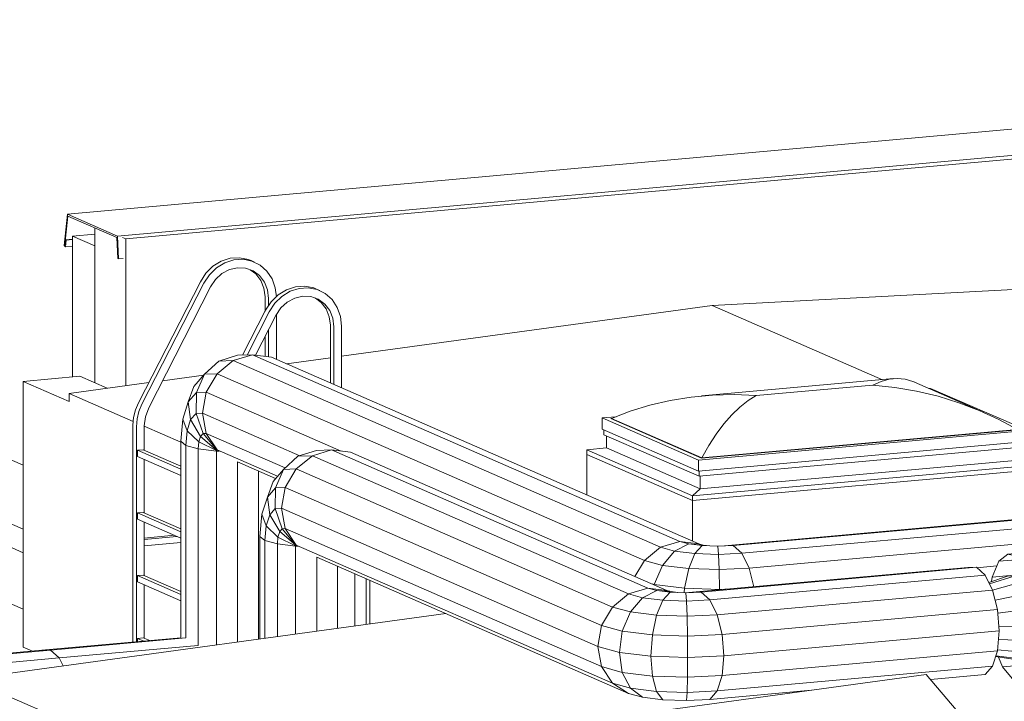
# Model space of a CAD drawing. Header units: millimetres. Extents: x -2180 to 91692, y -6418 to 21859.
# Tile 356 of 482: x 66952 to 71568, y 8086 to 11282. Entities that reach past the tile are written whole.
import ezdxf

# ---------------------------------------------------------------- set-up
doc = ezdxf.new("R2010")
doc.units = ezdxf.units.MM
for name, color, linetype, lineweight in [('Duct Fittings-1', 7, 'Continuous', 9), ('Generic Models', 7, 'Continuous', 9), ('IfcCovering_INSULATION-1', 7, 'Continuous', 9), ('Roofs-2', 7, 'Continuous', 9), ('Walls', 7, 'Continuous', 9), ('Windows', 7, 'Continuous', 9)]:
    doc.layers.add(name, color=color, linetype=linetype, lineweight=lineweight)

# ---------------------------------------------------------------- blocks, each defined once
blk = doc.blocks.new('Generic Models 3 - Generic Models 3-1031344-3D-kunsti lähteülesanne')
at = {"layer": 'Generic Models'}
for p, q in [((8900.7, 10369.6), (19020.3, 11281.6)), ((18310.7, 11094.1), (9135.1, 10267.2)), ((8900.7, 10369.6), (8884.5, 10222.5)), ((8887.4, 10227.2), (8902.1, 10360.7)), ((9135.1, 10267.2), (8900.7, 10369.6)), ((8902.1, 10360.7), (9132.4, 10260.1)), ((8892, 10249), (8889.5, 10226.3)), ((8890.5, 10216.3), (8894, 10248.1)), ((8892, 10249), (8924.7, 10251.9)), ((8894, 10248.1), (8892, 10249)), ((8894, 10248.1), (8924.7, 10250.8)), ((9132.4, 10260.1), (9135.9, 10161.9)), ((9139, 10160.6), (9135.1, 10267.2)), ((8884.5, 10222.5), (8890.5, 10216.3)), ((8887.4, 10227.2), (8889.7, 10227.4)), ((8889.5, 10226.3), (8887.4, 10227.2)), ((8890.5, 10216.3), (8924.7, 10219.4)), ((9135.9, 10161.9), (9139, 10160.6)), ((9139, 10160.6), (9161.3, 10162.6)), ((7234.9, 9829.6), (8693.1, 9192.7)), ((8693.1, 8892.1), (7026, 9620.2)), ((7017.5, 9514.5), (8693.1, 8782.6))]:
    blk.add_line(p, q, dxfattribs=at)
blk = doc.blocks.new('SMA_katuseluuk 1_ kuppel - LU-01 - 1200 x 1800-1288867-3D-kunsti lähteülesanne')
at = {"layer": 'Windows'}
for p, q in [((12772.2, 9598.7), (11872.6, 9517.6)), ((12675.8, 9568.6), (12129.5, 9519.4)), ((12129.5, 9519.4), (12675.8, 9568.6)), ((13196.2, 9440.6), (12871.1, 9582.6)), ((12939.8, 9552.4), (12947.1, 9553.1)), ((12947.1, 9553.1), (13398.8, 9355.8)), ((11406.6, 9414.3), (11472.5, 9420.2)), ((11406.6, 9414.3), (11406.6, 9362.3)), ((11858.2, 9217), (11406.6, 9414.3)), ((11447.7, 9411.2), (11451.6, 9411.6)), ((11447.7, 9411.2), (11873.6, 9225.2)), ((11875.1, 9227), (11451.6, 9411.9)), ((11451.6, 9411.6), (11451.6, 9409.5)), ((11406.6, 9362.3), (11858.2, 9165.1)), ((11414.6, 9358.9), (11414.6, 9335.8)), ((11414.6, 9335.8), (11861.2, 9140.7)), ((11427.8, 9330), (11427.8, 9273.8)), ((13398.8, 9355.8), (11858.2, 9217)), ((11873.6, 9225.2), (13357.7, 9358.9)), ((13353.7, 9360.2), (11875.1, 9227)), ((13357.7, 9358.9), (13349.9, 9362.3)), ((13353.7, 9358.5), (13353.7, 9360.2)), ((13398.8, 9303.9), (13398.8, 9355.8)), ((11858.2, 9165.1), (13398.8, 9303.9)), ((11861.2, 9140.7), (13390.8, 9278.5)), ((13390.8, 9278.5), (13390.8, 9303.2)), ((11335.1, 9265.2), (11427.8, 9273.8)), ((11335.1, 9243.7), (11335.1, 9265.2)), ((11831.4, 9048.5), (11335.1, 9265.2)), ((11335.1, 9243.7), (11831.4, 9026.9)), ((11335.1, 9053.7), (11335.1, 9243.7)), ((11831.4, 9026.9), (11335.1, 9243.7)), ((11866.2, 9082.3), (11427.8, 9273.8)), ((13377.6, 9218.5), (13377.6, 9277.3)), ((13377.6, 9236.6), (13470.3, 9196.2)), ((13470.3, 9196.2), (11831.4, 9048.5)), ((11858.2, 9165.1), (11858.2, 9217)), ((13377.6, 9218.5), (11866.2, 9082.3)), ((11875.1, 9225.3), (11875.1, 9227)), ((13470.3, 9196.2), (13377.6, 9218.5)), ((13470.3, 9174.6), (13470.3, 9196.2)), ((11831.4, 9026.9), (13470.3, 9174.6)), ((13470.3, 9174.6), (11831.4, 9026.9)), ((11861.2, 9140.7), (11861.2, 9165.3)), ((11866.2, 9082.3), (11866.2, 9141.1)), ((13470.3, 8949.5), (13470.3, 9174.6)), ((11831.4, 9048.5), (11866.2, 9082.3)), ((11831.4, 9026.9), (11831.4, 9048.5)), ((11831.4, 8836.9), (11831.4, 9026.9))]:
    blk.add_line(p, q, dxfattribs=at)
for points in [[(12873.4, 9581.6, 0), (12863.3, 9585.9, 0), (12827.5, 9596.1, 0), (12790.6, 9599.5, 0), (12752.8, 9596.1, 0), (12714.5, 9585.7, 0), (12675.8, 9568.6, 0)], [(13353.7, 9360.2, 0), (13266.7, 9407.6, 0), (13175.3, 9449.6, 0), (13080, 9485.9, 0), (12981.7, 9516.1, 0), (12881, 9540.1, 0), (12778.8, 9557.6, 0), (12675.8, 9568.6, 0)], [(12129.5, 9519.4, 0), (12026.6, 9523.7, 0), (11924.4, 9521.4, 0), (11823.7, 9512.4, 0), (11725.4, 9496.8, 0), (11630.1, 9474.8, 0), (11538.6, 9446.4, 0), (11451.6, 9411.9, 0)], [(11875.1, 9227, 0), (11907.8, 9285.2, 0), (11942.1, 9338.5, 0), (11977.9, 9386.5, 0), (12014.8, 9429, 0), (12052.5, 9465.4, 0), (12090.9, 9495.6, 0), (12129.5, 9519.4, 0)]]:
    blk.add_polyline3d(points, dxfattribs=at)
blk = doc.blocks.new('katuseredel3 - katuseredel-1352128-3D-kunsti lähteülesanne')
at = {"layer": 'Generic Models'}
for p, q in [((9777.7, 10145.2), (9761.1, 10152.4)), ((9233.3, 9485.8), (9523.4, 10053)), ((9539.9, 10045.7), (9249.8, 9478.6)), ((9281.3, 9461.9), (9571.5, 10029)), ((10083.7, 10011.5), (10067.2, 10018.8)), ((9826.8, 9914.1), (9826.8, 9982.3)), ((9843.3, 9975.1), (9843.3, 9940.5)), ((9721.7, 9708.7), (9829.4, 9919.3)), ((9846, 9912.1), (9742.3, 9709.4)), ((9782, 9708.5), (9877.5, 9895.3)), ((9879.7, 9689.4), (9879.7, 9898.6)), ((10132.8, 9578.8), (10132.8, 9848.6)), ((10149.4, 9841.4), (10149.4, 9571.6)), ((10185.8, 9555.7), (10185.8, 9844.7)), ((9826.8, 9703), (9826.8, 9796.1)), ((9843.3, 9828.4), (9843.3, 9700.9)), ((9207.6, 9380.6), (9207.6, 8363.2)), ((9224.2, 8364.7), (9224.2, 9373.4)), ((9260.6, 9376.7), (9260.6, 9263.5)), ((9228.7, 9263), (9256.1, 9265.5)), ((9228.7, 9263), (9228.7, 9233.6)), ((9432, 9174.2), (9228.7, 9263)), ((9228.7, 9233.6), (9432, 9144.8)), ((9256.1, 9265.5), (9432, 9188.6)), ((9260.6, 9219.7), (9260.6, 8969.4)), ((9228.7, 8969), (9256.1, 8971.4)), ((9228.7, 8969), (9228.7, 8939.6)), ((9432, 8880.2), (9228.7, 8969)), ((9256.1, 8971.4), (9432, 8894.6)), ((9228.7, 8939.6), (9432, 8850.8)), ((9260.6, 8925.6), (9260.6, 8675.4)), ((9260.6, 8851.4), (9401.5, 8864.1)), ((9413.9, 8858.7), (9260.6, 8844.8)), ((9260.6, 8815.4), (9432, 8830.9)), ((9228.7, 8674.9), (9256.1, 8677.4)), ((9228.7, 8674.9), (9228.7, 8645.5)), ((9432, 8586.1), (9228.7, 8674.9)), ((9228.7, 8645.5), (9432, 8556.7)), ((9256.1, 8677.4), (9432, 8600.5)), ((9260.6, 8631.6), (9260.6, 8381.4)), ((9228.7, 8380.9), (9256.1, 8383.3)), ((9228.7, 8380.9), (9228.7, 8365.1)), ((9258.6, 8367.8), (9228.7, 8380.9)), ((9256.1, 8383.3), (9285.9, 8370.3))]:
    blk.add_line(p, q, dxfattribs=at)
for points in [[(9523.4, 10053, 0), (9549.3, 10092.6, 0), (9582.6, 10125.2, 0), (9621.5, 10149, 0), (9663.8, 10162.7, 0), (9707, 10165.5, 0), (9748.8, 10157.2, 0), (9767.8, 10149.4, 0)], [(9879.7, 9982.5, 0), (9874.6, 10024.1, 0), (9859.5, 10066.3, 0), (9835.3, 10102.7, 0), (9803.3, 10131.1, 0), (9765.3, 10150, 0), (9723.6, 10158.3, 0), (9680.3, 10155.5, 0), (9638.1, 10141.8, 0), (9599.2, 10118, 0), (9565.8, 10085.3, 0), (9539.9, 10045.7, 0)], [(9571.5, 10029, 0), (9594.6, 10063.5, 0), (9624.8, 10091.2, 0), (9659.9, 10110, 0), (9697.6, 10118.7, 0), (9735.3, 10116.8, 0), (9770.5, 10104.3, 0), (9800.6, 10082.1, 0), (9823.8, 10051.7, 0), (9838.3, 10015.2, 0), (9843.3, 9975.1, 0)], [(9826.8, 9982.3, 0), (9821.8, 10022.4, 0), (9807.3, 10058.9, 0), (9784.1, 10089.3, 0), (9757.7, 10109.4, 0)], [(9829.4, 9919.3, 0), (9855.3, 9958.9, 0), (9888.7, 9991.5, 0), (9927.6, 10015.4, 0), (9969.8, 10029.1, 0), (10013, 10031.8, 0), (10054.8, 10023.6, 0), (10073.8, 10015.7, 0)], [(10185.8, 9844.7, 0), (10180.6, 9890.4, 0), (10165.5, 9932.7, 0), (10141.3, 9969, 0), (10109.3, 9997.5, 0), (10071.4, 10016.3, 0), (10029.6, 10024.6, 0), (9986.4, 10021.8, 0), (9944.1, 10008.1, 0), (9905.2, 9984.3, 0), (9871.9, 9951.7, 0), (9846, 9912.1, 0)], [(9877.5, 9895.3, 0), (9900.7, 9929.9, 0), (9930.8, 9957.5, 0), (9966, 9976.3, 0), (10003.7, 9985.1, 0), (10041.4, 9983.1, 0), (10076.5, 9970.6, 0), (10106.7, 9948.4, 0), (10129.8, 9918, 0), (10144.4, 9881.5, 0), (10149.4, 9841.4, 0)], [(10132.8, 9848.6, 0), (10127.8, 9888.8, 0), (10113.3, 9925.3, 0), (10090.1, 9955.7, 0), (10063.8, 9975.8, 0)], [(9207.6, 9380.6, 0), (9210.6, 9416.6, 0), (9219.2, 9452.1, 0), (9233.3, 9485.8, 0)], [(9249.8, 9478.6, 0), (9235.7, 9444.8, 0), (9227.1, 9409.4, 0), (9224.2, 9373.4, 0)], [(9260.6, 9376.7, 0), (9265.9, 9420.3, 0), (9281.3, 9461.9, 0)]]:
    blk.add_polyline3d(points, dxfattribs=at)
blk = doc.blocks.new('paneel - paneel-V241-3D-kunsti lähteülesanne')
at = {"layer": 'Generic Models'}
for p, q in [((12925.9, 8211.3), (11727, 8047)), ((12925.9, 8211.3), (13327.6, 7740.5)), ((12128.8, 7576.1), (11727, 8047)), ((12128.8, 7576.1), (13327.6, 7740.5)), ((13327.6, 7740.5), (13322.2, 7688.3)), ((12123.3, 7523.9), (13322.2, 7688.3)), ((13149.4, 7664.6), (13255.1, 7618.4)), ((13233.6, 7646.9), (13182.8, 7669.1)), ((13232.5, 7676), (13233.6, 7646.9)), ((13255.1, 7618.4), (13252.7, 7678.7)), ((13320, 7688), (13322.4, 7627.6)), ((13255.1, 7618.4), (13322.4, 7627.6)), ((12123.3, 7523.9), (12128.8, 7576.1)), ((12188.6, 7532.8), (12191.1, 7472.5)), ((12123.6, 7463.2), (12121.1, 7523.6)), ((12123.6, 7463.2), (12191.1, 7472.5))]:
    blk.add_line(p, q, dxfattribs=at)
blk = doc.blocks.new('Family - 1415-2248127-3D-kunsti lähteülesanne')
at = {"layer": 'Generic Models'}
for p, q in [((9610.2, 9680.7), (9696.9, 9707.9)), ((9767.5, 9710.3), (9677.8, 9683)), ((9696.9, 9707.9), (9767.5, 9710.3)), ((9857.2, 9699.2), (9767.5, 9710.3)), ((9610.2, 9680.7), (9543, 9619.4)), ((9601.7, 9621.4), (9677.8, 9683)), ((9493.2, 9562.3), (9543, 9619.4)), ((9601.7, 9621.4), (9550.9, 9535)), ((9493.2, 9562.3), (9466.8, 9489.2)), ((9550.9, 9535), (9533.1, 9436.8)), ((9441.1, 9409), (9466.8, 9489.2)), ((9550.9, 9341.8), (9533.1, 9436.8)), ((9432, 9305.1), (9441.1, 9409)), ((9601.7, 9264.5), (9550.9, 9341.8)), ((9454.9, 9285.7), (9432, 9305.1)), ((9454.9, 9285.7), (9513.5, 9269.5)), ((9598.9, 9259), (9513.5, 9269.5)), ((9598.9, 9259), (9599.1, 9261.5)), ((9599.1, 9261.5), (9599.7, 9263.4)), ((9599.7, 9263.4), (9600.7, 9264.5)), ((9601.7, 9264.5), (9600.7, 9264.5))]:
    blk.add_line(p, q, dxfattribs=at)
at = {"layer": 'IfcCovering_INSULATION-1'}
for p, q in [((9610.2, 9680.7), (9677.8, 9683)), ((9543, 9619.4), (9505.4, 9533.4)), ((9543, 9619.4), (9601.7, 9621.4)), ((9466.8, 9489.2), (9505.4, 9533.4)), ((9505.4, 9533.4), (9503.2, 9435.8)), ((9550.9, 9535), (9505.4, 9533.4)), ((9466.8, 9489.2), (9477.8, 9406.7)), ((9477.8, 9406.7), (9503.2, 9435.8)), ((9503.2, 9435.8), (9533.1, 9436.8)), ((9536.6, 9341.3), (9503.2, 9435.8)), ((9441.1, 9409), (9460.9, 9354)), ((9460.9, 9354), (9477.8, 9406.7)), ((9477.8, 9406.7), (9524.5, 9327.4)), ((9454.9, 9285.7), (9460.9, 9354)), ((9516.4, 9302.2), (9460.9, 9354)), ((9516.4, 9302.2), (9524.5, 9327.4)), ((9524.5, 9327.4), (9536.6, 9341.3)), ((9524.5, 9327.4), (9599.7, 9263.4)), ((9536.6, 9341.3), (9550.9, 9341.8)), ((9600.7, 9264.5), (9536.6, 9341.3)), ((9513.5, 9269.5), (9516.4, 9302.2)), ((9516.4, 9302.2), (9599.1, 9261.5))]:
    blk.add_line(p, q, dxfattribs=at)
blk = doc.blocks.new('Family - 13225-2248180-3D-kunsti lähteülesanne')
at = {"layer": 'Generic Models'}
for p, q in [((8462, 8296), (8780.7, 8324.8)), ((8544.7, 8303.5), (8581.1, 8314.6)), ((8617.5, 8310), (8581.1, 8314.6)), ((8821.4, 8326.2), (8780.7, 8324.8)), ((8862.2, 8289.2), (8821.4, 8326.2)), ((8427.5, 8256.4), (8462, 8296)), ((8502.8, 8297.4), (8462, 8296)), ((8502.8, 8297.4), (8543.5, 8260.4)), ((8862.2, 8289.2), (8880.8, 8251.5)), ((8420.7, 8235.4), (8427.5, 8256.4)), ((8543.5, 8260.4), (8569.1, 8208.8))]:
    blk.add_line(p, q, dxfattribs=at)
at = {"layer": 'IfcCovering_INSULATION-1'}
for p, q in [((8502.8, 8297.4), (8821.4, 8326.2)), ((8596.1, 8308.1), (8581.1, 8314.6)), ((8537.1, 8266.3), (8427.5, 8256.4)), ((8543.5, 8260.4), (8862.2, 8289.2))]:
    blk.add_line(p, q, dxfattribs=at)
blk = doc.blocks.new('Family - 1415-V245-3D-kunsti lähteülesanne')
at = {"layer": 'Generic Models'}
for p, q in [((7335, 7995), (7258.9, 7933.4)), ((7424.7, 8022.3), (7335, 7995)), ((7514.4, 8011.2), (7424.7, 8022.3)), ((7514.4, 8011.2), (7535, 8005.5)), ((7535, 8005.5), (7565, 8001.8)), ((7565, 8001.8), (7599.9, 8000.7)), ((7599.9, 8000.7), (7634.2, 8002.3)), ((7675, 8003.7), (7634.2, 8002.3)), ((7675, 8003.7), (7715.7, 7966.7)), ((7750.3, 7896.9), (7715.7, 7966.7)), ((7258.9, 7933.4), (7208.1, 7847)), ((7750.3, 7896.9), (7773.4, 7804.9)), ((7208.1, 7847), (7190.3, 7748.8)), ((7773.4, 7804.9), (7781.5, 7704.8)), ((7190.3, 7748.8), (7208.1, 7653.8)), ((7781.5, 7704.8), (7773.4, 7611.7)), ((7208.1, 7653.8), (7258.9, 7576.5)), ((7258.9, 7576.5), (7335, 7528.7)), ((7750.3, 7539.9), (7773.4, 7611.7)), ((7335, 7528.7), (7400.4, 7510.6)), ((7750.3, 7539.9), (7715.7, 7500.3)), ((7400.4, 7510.6), (7495.8, 7498.8)), ((7495.8, 7498.8), (7606.5, 7495.2)), ((7715.7, 7500.3), (7606.5, 7495.2))]:
    blk.add_line(p, q, dxfattribs=at)
at = {"layer": 'IfcCovering_INSULATION-1'}
for p, q in [((7335, 7995), (7400.4, 7976.9)), ((7467.7, 8010.4), (7400.4, 7976.9)), ((7424.7, 8022.3), (7467.7, 8010.4)), ((7535, 8005.5), (7467.7, 8010.4)), ((7467.7, 8010.4), (7530.4, 8002.7)), ((7530.4, 8002.7), (7495.8, 7965.2)), ((7530.4, 8002.7), (7565, 8001.8)), ((7530.4, 8002.7), (7603.2, 8000.3)), ((7599.9, 8000.7), (7603.2, 8000.3)), ((7603.2, 8000.3), (7675, 8003.7)), ((7603.2, 8000.3), (7606.5, 7961.6)), ((7400.4, 7976.9), (7343.4, 7910.1)), ((7400.4, 7976.9), (7495.8, 7965.2)), ((7466.4, 7895), (7495.8, 7965.2)), ((7495.8, 7965.2), (7606.5, 7961.6)), ((7606.5, 7961.6), (7715.7, 7966.7)), ((7606.5, 7961.6), (7609.3, 7890.3)), ((7258.9, 7933.4), (7343.4, 7910.1)), ((7343.4, 7910.1), (7305.3, 7820.1)), ((7343.4, 7910.1), (7466.4, 7895)), ((7466.4, 7895), (7446.8, 7802.7)), ((7466.4, 7895), (7609.3, 7890.3)), ((7609.3, 7890.3), (7750.3, 7896.9)), ((7609.3, 7890.3), (7611.2, 7797.4)), ((7208.1, 7847), (7305.3, 7820.1)), ((7305.3, 7820.1), (7291.9, 7720.7)), ((7305.3, 7820.1), (7446.8, 7802.7)), ((7446.8, 7802.7), (7439.9, 7702.5)), ((7446.8, 7802.7), (7611.2, 7797.4)), ((7611.2, 7797.4), (7773.4, 7804.9)), ((7611.2, 7797.4), (7611.8, 7696.9)), ((7190.3, 7748.8), (7291.9, 7720.7)), ((7305.3, 7627), (7291.9, 7720.7)), ((7291.9, 7720.7), (7439.9, 7702.5)), ((7446.8, 7609.6), (7439.9, 7702.5)), ((7439.9, 7702.5), (7611.8, 7696.9)), ((7611.2, 7604.2), (7611.8, 7696.9)), ((7611.8, 7696.9), (7781.5, 7704.8)), ((7208.1, 7653.8), (7305.3, 7627)), ((7305.3, 7627), (7446.8, 7609.6)), ((7305.3, 7627), (7343.4, 7553.2)), ((7258.9, 7576.5), (7343.4, 7553.2)), ((7446.8, 7609.6), (7466.4, 7538)), ((7446.8, 7609.6), (7611.2, 7604.2)), ((7611.2, 7604.2), (7609.3, 7533.4)), ((7611.2, 7604.2), (7773.4, 7611.7)), ((7400.4, 7510.6), (7343.4, 7553.2)), ((7343.4, 7553.2), (7466.4, 7538)), ((7466.4, 7538), (7495.8, 7498.8)), ((7466.4, 7538), (7609.3, 7533.4)), ((7609.3, 7533.4), (7606.5, 7495.2)), ((7609.3, 7533.4), (7750.3, 7539.9))]:
    blk.add_line(p, q, dxfattribs=at)
blk = doc.blocks.new('Family - 14677-V247-3D-kunsti lähteülesanne')
at = {"layer": 'Generic Models'}
for p, q in [((13266.4, 8742.1), (13309.4, 8776)), ((13309.4, 8776), (13710.9, 8812.2)), ((13309.4, 8776), (13357.6, 8764.5)), ((13759.2, 8800.7), (13710.9, 8812.2)), ((13759.2, 8800.7), (13805.3, 8745.7)), ((13235.2, 8668.1), (13266.4, 8742.1)), ((13357.6, 8764.5), (13403.8, 8709.6)), ((13805.3, 8745.7), (13842.3, 8655.6)), ((13403.8, 8709.6), (13440.8, 8619.4)), ((13619.7, 8697.6), (13540.9, 8662.5)), ((13720.4, 8678.6), (13619.7, 8697.6)), ((13752.1, 8658), (13720.4, 8678.6)), ((13232.1, 8647), (13235.2, 8668.1)), ((13488.8, 8583.7), (13567.4, 8643.8)), ((13522.5, 8637.3), (13540.9, 8662.5)), ((13658, 8670.6), (13567.4, 8643.8)), ((13746.9, 8660), (13658, 8670.6)), ((13820.3, 8613.6), (13746.9, 8660)), ((13816.7, 8616.1), (13784.1, 8637.3)), ((13855.6, 8588.8), (13842.3, 8655.6)), ((13440.8, 8619.4), (13460.7, 8519)), ((13485.1, 8586.3), (13504, 8612)), ((13488.8, 8583.7), (13485.1, 8586.3)), ((13820.3, 8613.6), (13816.7, 8616.1)), ((13434.1, 8499.5), (13411.7, 8403.9)), ((13434.1, 8499.5), (13448.9, 8489)), ((13448.9, 8489), (13433.3, 8388.6)), ((13425, 8311.5), (13411.7, 8403.9)), ((13439.8, 8301), (13433.3, 8388.6)), ((13425, 8311.5), (13439.8, 8301)), ((13283.7, 8247.3), (13264.8, 8293.3)), ((13449.2, 8281.3), (13421.1, 8214.7)), ((13283.7, 8247.3), (13329.9, 8192.3)), ((13468.3, 8239), (13471.9, 8236.4)), ((13468.3, 8239), (13471.5, 8237)), ((13378.1, 8180.9), (13329.9, 8192.3)), ((13421.1, 8214.7), (13378.1, 8180.9)), ((13378.1, 8180.9), (13531.2, 8194.7))]:
    blk.add_line(p, q, dxfattribs=at)
at = {"layer": 'IfcCovering_INSULATION-1'}
for p, q in [((13759.2, 8800.7), (13357.6, 8764.5)), ((13266.4, 8742.1), (13368.7, 8751.3)), ((13805.3, 8745.7), (13403.8, 8709.6)), ((13619.7, 8697.6), (13658, 8670.6)), ((13746.9, 8660), (13720.4, 8678.6)), ((13319.4, 8675.7), (13235.2, 8668.1)), ((13540.9, 8662.5), (13567.4, 8643.8)), ((13766.3, 8648.7), (13842.3, 8655.6)), ((13440.8, 8619.4), (13516.7, 8626.2)), ((13411.7, 8403.9), (13433.3, 8388.6)), ((13283.7, 8247.3), (13440.8, 8261.4)), ((13493.4, 8221.3), (13421.1, 8214.7)), ((13400.7, 8198.7), (13329.9, 8192.3))]:
    blk.add_line(p, q, dxfattribs=at)
blk = doc.blocks.new('DirectShapeType 24448 - 24533-2248250-3D-kunsti lähteülesanne')
at = {"layer": 'Duct Fittings-1'}
for p, q in [((13312.1, 8673.3), (13219.5, 8642.8)), ((13222.9, 8635.9), (13343.7, 8674.4)), ((13375.4, 8645.7), (13237, 8607.6)), ((13343.7, 8674.4), (13312.1, 8673.3)), ((13364, 8656), (13343.7, 8674.4)), ((13375.4, 8645.7), (13364, 8656)), ((13392.6, 8610.9), (13375.4, 8645.7)), ((13402.2, 8591.5), (13249, 8559.6)), ((13402.2, 8591.5), (13392.6, 8610.9)), ((13404.8, 8581.1), (13402.2, 8591.5)), ((13420.2, 8520.1), (13404.8, 8581.1)), ((13420.2, 8520.1), (13261.3, 8499.8)), ((13424.2, 8470.2), (13420.2, 8520.1)), ((13425, 8460.6), (13424.2, 8470.2)), ((13420.6, 8442), (13266.5, 8435.3)), ((13416.5, 8370.1), (13264.6, 8375.2)), ((13408.7, 8334.3), (13417.6, 8361.9)), ((13402.2, 8314.3), (13260.5, 8327.7)), ((13375.4, 8283.5), (13398.3, 8309.8)), ((13398.3, 8309.8), (13402.2, 8314.3)), ((13402.2, 8314.3), (13408.7, 8334.3)), ((13343.7, 8282.4), (13251.3, 8295.2)), ((13375.4, 8283.5), (13252.7, 8299.7)), ((13343.7, 8282.4), (13375.4, 8283.5))]:
    blk.add_line(p, q, dxfattribs=at)
blk = doc.blocks.new('Family - 1415-V249-3D-kunsti lähteülesanne')
at = {"layer": 'Generic Models'}
for p, q in [((11771, 8835.2), (11681.3, 8807.9)), ((11860.7, 8824.1), (11771, 8835.2)), ((11860.7, 8824.1), (11881.3, 8818.4)), ((11881.3, 8818.4), (11911.3, 8814.7)), ((12021.2, 8816.6), (11980.5, 8815.2)), ((12021.2, 8816.6), (12062, 8779.6)), ((11681.3, 8807.9), (11605.2, 8746.4)), ((11911.3, 8814.7), (11946.1, 8813.6)), ((11946.1, 8813.6), (11980.5, 8815.2)), ((12096.5, 8709.8), (12062, 8779.6)), ((11605.2, 8746.4), (11560.9, 8671)), ((12096.5, 8709.8), (12118.4, 8622.6))]:
    blk.add_line(p, q, dxfattribs=at)
at = {"layer": 'IfcCovering_INSULATION-1'}
for p, q in [((11814, 8823.4), (11746.7, 8789.9)), ((11771, 8835.2), (11814, 8823.4)), ((11881.3, 8818.4), (11814, 8823.4)), ((11814, 8823.4), (11876.6, 8815.6)), ((11949.4, 8813.3), (12021.2, 8816.6)), ((11681.3, 8807.9), (11746.7, 8789.9)), ((11746.7, 8789.9), (11689.6, 8723)), ((11746.7, 8789.9), (11842, 8778.1)), ((11812.7, 8707.9), (11842, 8778.1)), ((11876.6, 8815.6), (11842, 8778.1)), ((11842, 8778.1), (11952.7, 8774.5)), ((11876.6, 8815.6), (11911.3, 8814.7)), ((11876.6, 8815.6), (11949.4, 8813.3)), ((11946.1, 8813.6), (11949.4, 8813.3)), ((11949.4, 8813.3), (11952.7, 8774.5)), ((11952.7, 8774.5), (12062, 8779.6)), ((11952.7, 8774.5), (11955.5, 8703.3)), ((11605.2, 8746.4), (11689.6, 8723)), ((11689.6, 8723), (11651.5, 8633.1)), ((11689.6, 8723), (11812.7, 8707.9)), ((11812.7, 8707.9), (11793.1, 8615.7)), ((11812.7, 8707.9), (11955.5, 8703.3)), ((11955.5, 8703.3), (12096.5, 8709.8)), ((11955.5, 8703.3), (11957.4, 8610.3)), ((11641, 8636), (11651.5, 8633.1)), ((11651.5, 8633.1), (11651.3, 8631.5)), ((11651.5, 8633.1), (11793.1, 8615.7)), ((11793.1, 8615.7), (11791.7, 8595.2)), ((11793.1, 8615.7), (11957.4, 8610.3)), ((11957.4, 8610.3), (12007.3, 8612.6)), ((11957.4, 8610.3), (11957.4, 8608.1))]:
    blk.add_line(p, q, dxfattribs=at)

msp = doc.modelspace()

# ---------------------------------------------------------------- linework, layer by layer
at = {"layer": 'IfcCovering_INSULATION-1'}
for p, q in [((68043.4, 9710.3), (67953.7, 9683)), ((68133.1, 9699.2), (68043.4, 9710.3)), ((68043.4, 9710.3), (70046.9, 8835.2)), ((68133.1, 9699.2), (70136.6, 8824.1)), ((67953.7, 9683), (67877.6, 9621.4)), ((67953.7, 9683), (69957.1, 8807.9)), ((67877.6, 9621.4), (67826.8, 9535)), ((67877.6, 9621.4), (69881.1, 8746.4)), ((67826.8, 9535), (67809, 9436.8)), ((67826.8, 9535), (68459.6, 9258.6)), ((67809, 9436.8), (68265.7, 9237.3)), ((67809, 9436.8), (67826.8, 9341.8)), ((67826.8, 9341.8), (68197.2, 9180.1)), ((67826.8, 9341.8), (67877.6, 9264.5)), ((67707.9, 8383.5), (67707.9, 9305.1)), ((67730.8, 9285.7), (67707.9, 9305.1)), ((67730.8, 8383.3), (67730.8, 9285.7)), ((67789.4, 9269.5), (67730.8, 9285.7)), ((67789.4, 8347.9), (67789.4, 9269.5)), ((67874.8, 9259), (67789.4, 9269.5)), ((67874.8, 8350), (67874.8, 9259)), ((67887.1, 9258.6), (67874.8, 9259)), ((67877.6, 9264.5), (68161.3, 9140.6)), ((67877.6, 9264.5), (67887.1, 9258.6)), ((68324.6, 9236.9), (68248.5, 9175.4)), ((68414.3, 9264.2), (68324.6, 9236.9)), ((68324.6, 9236.9), (69807.1, 8589.4)), ((68504, 9253.1), (68414.3, 9264.2)), ((68414.3, 9264.2), (69896.8, 8616.7)), ((68504, 9253.1), (69986.5, 8605.6)), ((67973.9, 8363.6), (67973.9, 9207.8)), ((67973.9, 9207.8), (68152, 9130)), ((68071.7, 8377), (68071.7, 9165.1)), ((68248.5, 9175.4), (68197.7, 9088.9)), ((68248.5, 9175.4), (69731, 8527.9)), ((74150.4, 9166.1), (70256.4, 8815.2)), ((74191.2, 9167.5), (70297.1, 8816.6)), ((74231.9, 9130.5), (70337.9, 8779.6)), ((68197.7, 9088.9), (68179.9, 8990.7)), ((68197.7, 9088.9), (69680.2, 8441.4)), ((68179.9, 8990.7), (69662.3, 8343.2)), ((68179.9, 8990.7), (68197.7, 8895.7)), ((68197.7, 8895.7), (69680.2, 8248.2)), ((68197.7, 8895.7), (68248.5, 8818.5)), ((72464.6, 8898.3), (70372.4, 8709.8)), ((68078.8, 8378), (68078.8, 8859)), ((68101.7, 8839.6), (68078.8, 8859)), ((68101.7, 8381.1), (68101.7, 8839.6)), ((68160.3, 8823.4), (68101.7, 8839.6)), ((68160.3, 8389.1), (68160.3, 8823.4)), ((68245.7, 8812.9), (68160.3, 8823.4)), ((68248.5, 8818.5), (69731, 8170.9)), ((68248.5, 8818.5), (68257.9, 8812.5)), ((69957.1, 8807.9), (70046.9, 8835.2)), ((70046.9, 8835.2), (70136.6, 8824.1)), ((70256.4, 8815.2), (70297.1, 8816.6)), ((70297.1, 8816.6), (70337.9, 8779.6)), ((68245.7, 8400.9), (68245.7, 8812.9)), ((68257.9, 8812.5), (68245.7, 8812.9)), ((69881.1, 8746.4), (69957.1, 8807.9)), ((70337.9, 8779.6), (70372.4, 8709.8)), ((68344.8, 8414.4), (68344.8, 8761.8)), ((68344.8, 8761.8), (69807.1, 8123.1)), ((69836.8, 8671), (69881.1, 8746.4)), ((68442.6, 8427.9), (68442.6, 8719)), ((68524.2, 8439.1), (68524.2, 8683.4)), ((70106.3, 8596.7), (71396.8, 8713)), ((70147, 8598.1), (71437.5, 8714.4)), ((70372.4, 8709.8), (70394.3, 8622.6)), ((71437.5, 8714.4), (71396.8, 8713)), ((71478.3, 8677.4), (71437.5, 8714.4)), ((71533.1, 8720.4), (71440.2, 8712)), ((68577.2, 8446.3), (68577.2, 8660.2)), ((68593.5, 8448.5), (68593.5, 8653.1)), ((70187.8, 8561.1), (71478.3, 8677.4)), ((71512.8, 8607.6), (71478.3, 8677.4)), ((69731, 8527.9), (69807.1, 8589.4)), ((69807.1, 8589.4), (69896.8, 8616.7)), ((69896.8, 8616.7), (69986.5, 8605.6)), ((70106.3, 8596.7), (70147, 8598.1)), ((70147, 8598.1), (70187.8, 8561.1)), ((70222.3, 8491.3), (71512.8, 8607.6)), ((71535.9, 8515.6), (71512.8, 8607.6)), ((70187.8, 8561.1), (70222.3, 8491.3)), ((69680.2, 8441.4), (69731, 8527.9)), ((70245.4, 8399.3), (71535.9, 8515.6)), ((71544, 8415.5), (71535.9, 8515.6)), ((70222.3, 8491.3), (70245.4, 8399.3)), ((69662.3, 8343.2), (69680.2, 8441.4)), ((70253.5, 8299.2), (71544, 8415.5)), ((71535.9, 8322.5), (71544, 8415.5)), ((67056.6, 8324.8), (67707.9, 8383.5)), ((67097.3, 8326.2), (67730.8, 8383.3)), ((70245.4, 8399.3), (70253.5, 8299.2)), ((67056.6, 8324.8), (67097.3, 8326.2)), ((67097.3, 8326.2), (67138.1, 8289.2)), ((67138.1, 8289.2), (67789.4, 8347.9)), ((69680.2, 8248.2), (69662.3, 8343.2)), ((70245.4, 8206.2), (71535.9, 8322.5)), ((71512.8, 8250.7), (71535.9, 8322.5)), ((67138.1, 8289.2), (67156.7, 8251.5)), ((70253.5, 8299.2), (70245.4, 8206.2)), ((69731, 8170.9), (69680.2, 8248.2)), ((70222.3, 8134.4), (71512.8, 8250.7)), ((71478.3, 8211), (71512.8, 8250.7)), ((69807.1, 8123.1), (69731, 8170.9)), ((70245.4, 8206.2), (70222.3, 8134.4)), ((71221.8, 8187.9), (71478.3, 8211)), ((70187.8, 8094.7), (70665, 8137.7)), ((70222.3, 8134.4), (70187.8, 8094.7))]:
    msp.add_line(p, q, dxfattribs=at)
at = {"layer": 'Roofs-2'}
for p, q in [((76586.6, 10277.8), (70198.9, 9942.2)), ((70198.9, 9942.2), (68461.7, 9704)), ((70198.9, 9942.2), (70997.9, 9593.3)), ((68408.7, 9696.8), (68203.2, 9668.6)), ((67815.4, 9615.4), (67622.2, 9588.9)), ((67557.3, 9580), (67184.2, 9528.9)), ((67184.2, 9528.9), (67184.2, 9491.9)), ((67184.2, 9528.9), (67484.9, 9397.5)), ((67536.5, 9375), (67707.9, 9300.1)), ((66969, 8518.1), (65374.3, 9214.6)), ((68950, 8497.4), (66713.6, 8190.8)), ((66713.6, 8190.8), (68933.8, 7221.1))]:
    msp.add_line(p, q, dxfattribs=at)
at = {"layer": 'Walls'}
for p, q in [((76586.6, 11077.5), (67449.2, 10254)), ((67304.4, 10305.5), (67304.4, 9579)), ((67200.6, 10265.9), (67304.4, 10275.3)), ((67200.6, 9606.8), (67200.6, 10265.9)), ((67200.6, 10265.9), (67304.4, 10220.6)), ((67433.6, 10260.8), (67449.2, 10254)), ((67449.2, 10254), (67449.2, 9565.2)), ((67233.9, 9609.8), (66969, 9585.9)), ((67233.9, 9609.8), (67363.1, 9553.4)), ((66969, 9585.9), (66969, 8339.6)), ((67184.2, 9491.9), (66969, 9585.9)), ((66969, 8339.6), (67012.2, 8320.8))]:
    msp.add_line(p, q, dxfattribs=at)

# ---------------------------------------------------------------- block references
at = {"layer": 'Duct Fittings-1'}
msp.add_blockref('DirectShapeType 24448 - 24533-2248250-3D-kunsti lähteülesanne', (58275.9, 0), dxfattribs=at)
at = {"layer": 'Generic Models'}
for name, p in [('Generic Models 3 - Generic Models 3-1031344-3D-kunsti lähteülesanne', (58275.9, 0)), ('katuseredel3 - katuseredel-1352128-3D-kunsti lähteülesanne', (58275.9, 0)), ('Family - 1415-2248127-3D-kunsti lähteülesanne', (58646.8, -446.1)), ('Family - 1415-V245-3D-kunsti lähteülesanne', (62472, 594.4)), ('paneel - paneel-V241-3D-kunsti lähteülesanne', (58275.9, 0))]:
    msp.add_blockref(name, p, dxfattribs=at)
at = {"layer": 'IfcCovering_INSULATION-1'}
for name in ['Family - 1415-2248127-3D-kunsti lähteülesanne', 'Family - 1415-V249-3D-kunsti lähteülesanne', 'Family - 14677-V247-3D-kunsti lähteülesanne', 'Family - 13225-2248180-3D-kunsti lähteülesanne']:
    msp.add_blockref(name, (58275.9, 0), dxfattribs=at)
at = {"layer": 'Windows'}
msp.add_blockref('SMA_katuseluuk 1_ kuppel - LU-01 - 1200 x 1800-1288867-3D-kunsti lähteülesanne', (58275.9, 0), dxfattribs=at)

doc.saveas('drawing.dxf')
